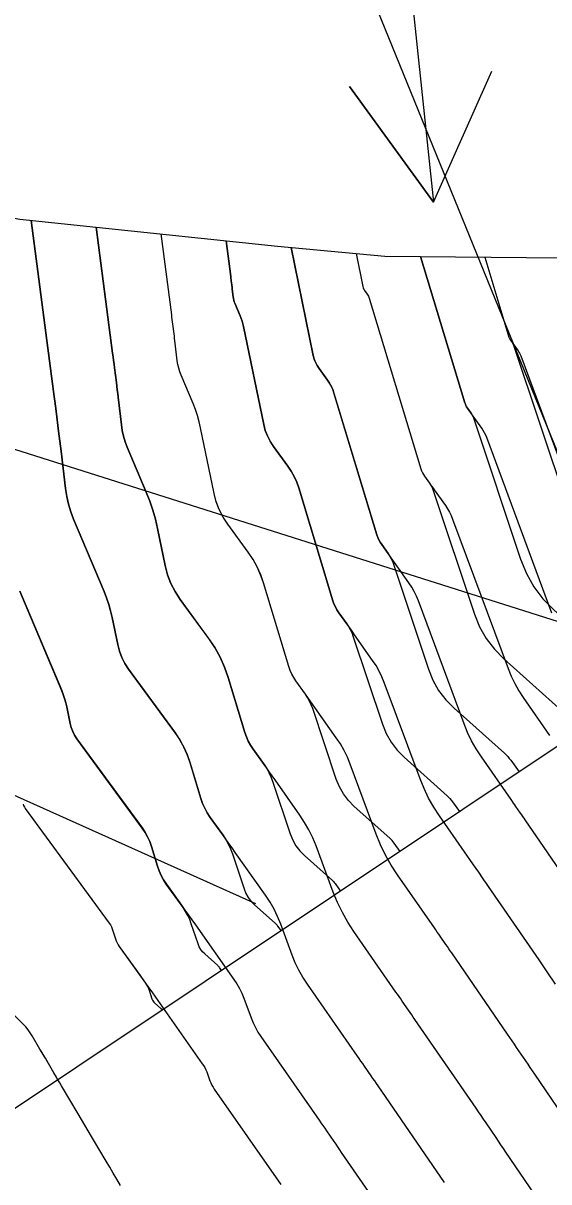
# Model space of a CAD drawing. Extents: x 954385 to 988206, y 1868364 to 1924553.
# Drawn here: x 956047.38 to 956069.42, y 1922757.27 to 1922805.85 of the extents above; entities that cross this region are included whole.
import ezdxf

# ---------------------------------------------------------------- set-up
doc = ezdxf.new("R2010")
doc.units = 0
for name, color, linetype in [('1', 7, 'Continuous'), ('Ex_Major Contours', 7, 'Continuous'), ('Ex_Minor Contours', 7, 'Continuous'), ('Perimeter', 7, 'Continuous'), ('Slopes', 7, 'Continuous')]:
    doc.layers.add(name, color=color, linetype=linetype)

msp = doc.modelspace()

# ---------------------------------------------------------------- linework, layer by layer
at = {"layer": '1'}
for points in [[(956035.129, 1922806.412), (956035.25, 1922802.455), (956035.366, 1922800.561), (956035.383, 1922800.279), (956035.521, 1922797.995), (956044.515, 1922797.015), (956044.931, 1922797.166), (956046.607, 1922797.751), (956047.242, 1922797.635), (956058.05, 1922796.504), (956062.541, 1922796.079), (956069.968, 1922796.017), (956081.626, 1922796.293), (956087.677, 1922799.327), (956104.131, 1922801.559), (956108.905, 1922801.644), (955952.628, 1922697.337)], [(956047.718, 1922797.585), (956048.656, 1922790.415), (956048.683, 1922790.207), (956048.71, 1922789.998), (956048.736, 1922789.789), (956048.763, 1922789.58), (956048.868, 1922788.745), (956048.894, 1922788.536), (956048.92, 1922788.327), (956048.945, 1922788.118), (956048.97, 1922787.909), (956049.154, 1922786.338), (956049.205, 1922786.009), (956049.278, 1922785.687), (956049.373, 1922785.37), (956049.491, 1922785.059), (956050.771, 1922782.023), (956050.876, 1922781.756), (956050.968, 1922781.484), (956051.046, 1922781.208), (956051.111, 1922780.927), (956051.344, 1922779.798), (956051.416, 1922779.522), (956051.516, 1922779.258), (956051.644, 1922779.007), (956051.8, 1922778.768), (956053.768, 1922776.078), (956053.956, 1922775.796), (956054.119, 1922775.502), (956054.257, 1922775.194), (956054.368, 1922774.874), (956054.831, 1922773.346), (956054.904, 1922773.135), (956054.994, 1922772.931), (956055.101, 1922772.736), (956055.224, 1922772.549), (956055.749, 1922771.818), (956055.873, 1922771.631), (956055.981, 1922771.437), (956056.075, 1922771.235), (956056.154, 1922771.025), (956056.646, 1922769.551), (956056.722, 1922769.363), (956056.82, 1922769.19), (956056.941, 1922769.031), (956057.083, 1922768.886), (956057.944, 1922768.117), (956057.973, 1922768.089), (956058.001, 1922768.059), (956058.027, 1922768.028), (956058.052, 1922767.996), (956058.194, 1922767.797)], [(956050.441, 1922797.3), (956051.132, 1922792.02), (956051.152, 1922791.866), (956051.172, 1922791.713), (956051.191, 1922791.559), (956051.211, 1922791.405), (956051.288, 1922790.79), (956051.307, 1922790.636), (956051.326, 1922790.482), (956051.345, 1922790.328), (956051.363, 1922790.174), (956051.499, 1922789.017), (956051.536, 1922788.775), (956051.59, 1922788.538), (956051.66, 1922788.305), (956051.747, 1922788.076), (956052.545, 1922786.182), (956052.69, 1922785.813), (956052.817, 1922785.437), (956052.925, 1922785.056), (956053.015, 1922784.669), (956053.336, 1922783.109), (956053.436, 1922782.728), (956053.574, 1922782.364), (956053.751, 1922782.017), (956053.967, 1922781.687), (956055.158, 1922780.058), (956055.416, 1922779.673), (956055.639, 1922779.27), (956055.827, 1922778.849), (956055.98, 1922778.412), (956056.676, 1922776.11), (956056.741, 1922775.924), (956056.82, 1922775.746), (956056.913, 1922775.575), (956057.021, 1922775.411), (956057.482, 1922774.768), (956057.591, 1922774.604), (956057.687, 1922774.434), (956057.769, 1922774.256), (956057.838, 1922774.072), (956058.578, 1922771.855), (956058.682, 1922771.599), (956058.816, 1922771.362), (956058.98, 1922771.145), (956059.175, 1922770.948), (956060.348, 1922769.899), (956060.388, 1922769.86), (956060.426, 1922769.82), (956060.462, 1922769.778), (956060.496, 1922769.734), (956060.689, 1922769.462)], [(956063.185, 1922771.128), (956062.939, 1922771.472), (956062.897, 1922771.528), (956062.852, 1922771.581), (956062.804, 1922771.632), (956062.752, 1922771.68), (956061.266, 1922773.009), (956061.02, 1922773.259), (956060.812, 1922773.534), (956060.642, 1922773.834), (956060.51, 1922774.159), (956059.522, 1922777.119), (956059.463, 1922777.278), (956059.392, 1922777.43), (956059.31, 1922777.577), (956059.216, 1922777.718), (956058.819, 1922778.272), (956058.726, 1922778.413), (956058.645, 1922778.561), (956058.577, 1922778.714), (956058.522, 1922778.874), (956057.458, 1922782.388), (956057.339, 1922782.728), (956057.193, 1922783.055), (956057.02, 1922783.369), (956056.819, 1922783.668), (956055.962, 1922784.84), (956055.766, 1922785.141), (956055.604, 1922785.457), (956055.478, 1922785.789), (956055.387, 1922786.137), (956054.822, 1922788.88), (956054.762, 1922789.14), (956054.689, 1922789.397), (956054.603, 1922789.65), (956054.505, 1922789.9), (956054.003, 1922791.092), (956053.947, 1922791.239), (956053.902, 1922791.389), (956053.867, 1922791.541), (956053.844, 1922791.697), (956053.756, 1922792.439), (956053.745, 1922792.538), (956053.733, 1922792.637), (956053.72, 1922792.736), (956053.708, 1922792.835), (956053.658, 1922793.23), (956053.646, 1922793.329), (956053.633, 1922793.427), (956053.621, 1922793.526), (956053.608, 1922793.625), (956053.164, 1922797.015)], [(956055.888, 1922796.73), (956056.084, 1922795.229), (956056.09, 1922795.186), (956056.095, 1922795.142), (956056.101, 1922795.098), (956056.106, 1922795.055), (956056.128, 1922794.88), (956056.134, 1922794.836), (956056.139, 1922794.792), (956056.144, 1922794.749), (956056.15, 1922794.705), (956056.188, 1922794.376), (956056.199, 1922794.307), (956056.214, 1922794.24), (956056.234, 1922794.173), (956056.259, 1922794.108), (956056.481, 1922793.58), (956056.525, 1922793.47), (956056.562, 1922793.358), (956056.595, 1922793.244), (956056.621, 1922793.129), (956057.467, 1922789.027), (956057.531, 1922788.78), (956057.621, 1922788.545), (956057.735, 1922788.32), (956057.874, 1922788.107), (956058.482, 1922787.276), (956058.625, 1922787.063), (956058.748, 1922786.841), (956058.851, 1922786.609), (956058.936, 1922786.367), (956060.367, 1922781.638), (956060.414, 1922781.504), (956060.471, 1922781.375), (956060.538, 1922781.251), (956060.616, 1922781.133), (956060.949, 1922780.669), (956061.028, 1922780.55), (956061.097, 1922780.427), (956061.156, 1922780.299), (956061.206, 1922780.166), (956062.442, 1922776.462), (956062.602, 1922776.069), (956062.807, 1922775.706), (956063.059, 1922775.373), (956063.357, 1922775.071), (956065.157, 1922773.462), (956065.219, 1922773.404), (956065.277, 1922773.342), (956065.332, 1922773.278), (956065.383, 1922773.21), (956065.68, 1922772.793)], [(956058.612, 1922796.451), (956059.546, 1922791.917), (956059.584, 1922791.771), (956059.637, 1922791.632), (956059.704, 1922791.499), (956059.787, 1922791.374), (956060.146, 1922790.883), (956060.23, 1922790.757), (956060.302, 1922790.626), (956060.363, 1922790.489), (956060.413, 1922790.347), (956062.213, 1922784.402), (956062.25, 1922784.294), (956062.296, 1922784.19), (956062.351, 1922784.09), (956062.414, 1922783.994), (956062.683, 1922783.619), (956062.746, 1922783.523), (956062.802, 1922783.424), (956062.85, 1922783.32), (956062.891, 1922783.213), (956064.374, 1922778.766), (956064.562, 1922778.304), (956064.803, 1922777.878), (956065.099, 1922777.487), (956065.448, 1922777.133), (956067.561, 1922775.244), (956067.634, 1922775.176), (956067.702, 1922775.103), (956067.766, 1922775.027), (956067.827, 1922774.948), (956068.175, 1922774.459)], [(956061.34, 1922796.193), (956061.625, 1922794.806), (956061.637, 1922794.762), (956061.653, 1922794.719), (956061.674, 1922794.679), (956061.699, 1922794.64), (956061.809, 1922794.49), (956061.834, 1922794.452), (956061.857, 1922794.412), (956061.875, 1922794.37), (956061.891, 1922794.326), (956064.058, 1922787.166), (956064.087, 1922787.084), (956064.122, 1922787.004), (956064.163, 1922786.928), (956064.211, 1922786.855), (956064.416, 1922786.569), (956064.465, 1922786.497), (956064.507, 1922786.421), (956064.544, 1922786.342), (956064.575, 1922786.26), (956066.307, 1922781.07), (956066.521, 1922780.539), (956066.799, 1922780.05), (956067.138, 1922779.602), (956067.54, 1922779.194), (956069.965, 1922777.026)], [(956064.046, 1922796.067), (956065.903, 1922789.93), (956065.923, 1922789.873), (956065.947, 1922789.819), (956065.976, 1922789.766), (956066.009, 1922789.716), (956066.15, 1922789.52), (956066.183, 1922789.47), (956066.212, 1922789.417), (956066.238, 1922789.363), (956066.259, 1922789.307), (956068.239, 1922783.373), (956068.481, 1922782.774), (956068.794, 1922782.222), (956069.178, 1922781.716), (956069.631, 1922781.256), (956072.37, 1922778.808), (956072.464, 1922778.719), (956072.552, 1922778.625), (956072.636, 1922778.527), (956072.714, 1922778.423), (956073.166, 1922777.79)], [(956066.735, 1922796.044), (956067.749, 1922792.694), (956067.76, 1922792.663), (956067.773, 1922792.633), (956067.788, 1922792.605), (956067.807, 1922792.577), (956067.884, 1922792.47), (956067.902, 1922792.443), (956067.918, 1922792.414), (956067.931, 1922792.385), (956067.943, 1922792.354), (956070.171, 1922785.677), (956070.441, 1922785.01), (956070.79, 1922784.394), (956071.217, 1922783.83), (956071.722, 1922783.318), (956074.774, 1922780.59), (956074.879, 1922780.491), (956074.978, 1922780.386), (956075.07, 1922780.276), (956075.157, 1922780.161), (956075.661, 1922779.455)], [(956055.699, 1922766.131), (956055.608, 1922766.258), (956055.593, 1922766.279), (956055.576, 1922766.298), (956055.558, 1922766.317), (956055.54, 1922766.335), (956054.992, 1922766.824), (956054.901, 1922766.916), (956054.825, 1922767.018), (956054.762, 1922767.128), (956054.714, 1922767.248), (956054.432, 1922768.093), (956054.364, 1922768.272), (956054.284, 1922768.444), (956054.192, 1922768.61), (956054.086, 1922768.769), (956053.383, 1922769.748), (956053.265, 1922769.927), (956053.163, 1922770.114), (956053.077, 1922770.309), (956053.007, 1922770.511), (956052.757, 1922771.337), (956052.686, 1922771.539), (956052.599, 1922771.734), (956052.496, 1922771.92), (956052.377, 1922772.098), (956049.634, 1922775.848), (956049.537, 1922775.996), (956049.458, 1922776.152), (956049.396, 1922776.315), (956049.351, 1922776.486), (956049.207, 1922777.186), (956049.167, 1922777.359), (956049.118, 1922777.53), (956049.061, 1922777.699), (956048.996, 1922777.865), (956047.236, 1922782.043)], [(956047.376, 1922773.109), (956047.4, 1922773.046), (956047.43, 1922772.986), (956047.467, 1922772.929), (956050.987, 1922768.118), (956051.037, 1922768.043), (956051.08, 1922767.965), (956051.116, 1922767.884), (956051.145, 1922767.8), (956051.25, 1922767.455), (956051.279, 1922767.37), (956051.315, 1922767.289), (956051.358, 1922767.21), (956051.407, 1922767.136), (956052.512, 1922765.596), (956052.558, 1922765.528), (956052.598, 1922765.457), (956052.632, 1922765.383), (956052.661, 1922765.306), (956052.781, 1922764.944), (956052.802, 1922764.893), (956052.829, 1922764.846), (956052.862, 1922764.802), (956052.901, 1922764.763), (956053.135, 1922764.553), (956053.143, 1922764.545), (956053.151, 1922764.537), (956053.158, 1922764.529), (956053.165, 1922764.52), (956053.203, 1922764.466)], [(956048.84, 1922761.553), (956048.387, 1922762.325), (956048.312, 1922762.453), (956048.236, 1922762.582), (956048.161, 1922762.71), (956048.085, 1922762.839), (956047.761, 1922763.391), (956047.678, 1922763.523), (956047.587, 1922763.648), (956047.488, 1922763.768), (956047.382, 1922763.881), (956044.988, 1922766.265)]]:
    msp.add_lwpolyline(points, dxfattribs=at)
at = {"layer": 'Ex_Major Contours'}
for points in [[(956065.051, 1922757.244), (956062.264, 1922761.294), (956062.192, 1922761.398), (956062.121, 1922761.502), (956062.049, 1922761.606), (956061.977, 1922761.71), (956061.689, 1922762.125), (956061.618, 1922762.228), (956061.546, 1922762.332), (956061.474, 1922762.436), (956061.402, 1922762.539), (956059.297, 1922765.561), (956059.11, 1922765.849), (956058.941, 1922766.148), (956058.792, 1922766.457), (956058.662, 1922766.776), (956058.18, 1922768.071), (956058.05, 1922768.39), (956057.9, 1922768.698), (956057.731, 1922768.996), (956057.542, 1922769.284), (956056.271, 1922771.086), (956056.142, 1922771.27), (956056.011, 1922771.453), (956055.881, 1922771.636), (956055.75, 1922771.819), (956055.224, 1922772.55), (956055.101, 1922772.737), (956054.995, 1922772.932), (956054.905, 1922773.135), (956054.831, 1922773.346), (956054.369, 1922774.875), (956054.257, 1922775.195), (956054.12, 1922775.502), (956053.957, 1922775.797), (956053.768, 1922776.079), (956051.801, 1922778.769), (956051.645, 1922779.008), (956051.517, 1922779.259), (956051.416, 1922779.523), (956051.344, 1922779.799), (956051.111, 1922780.929), (956051.046, 1922781.209), (956050.968, 1922781.485), (956050.876, 1922781.757), (956050.771, 1922782.025), (956049.492, 1922785.06), (956049.373, 1922785.37), (956049.278, 1922785.687), (956049.205, 1922786.01), (956049.154, 1922786.338), (956048.97, 1922787.91), (956048.945, 1922788.119), (956048.92, 1922788.327), (956048.894, 1922788.536), (956048.868, 1922788.745), (956048.763, 1922789.58), (956048.737, 1922789.789), (956048.71, 1922789.998), (956048.683, 1922790.207), (956048.656, 1922790.415), (956047.719, 1922797.585)], [(956061.34, 1922796.193), (956061.626, 1922794.807), (956061.638, 1922794.763), (956061.654, 1922794.721), (956061.674, 1922794.68), (956061.7, 1922794.642), (956061.809, 1922794.492), (956061.835, 1922794.453), (956061.857, 1922794.413), (956061.876, 1922794.371), (956061.891, 1922794.328), (956064.059, 1922787.166), (956064.087, 1922787.084), (956064.123, 1922787.005), (956064.164, 1922786.929), (956064.212, 1922786.856), (956064.417, 1922786.57), (956064.468, 1922786.499), (956064.519, 1922786.427), (956064.57, 1922786.356), (956064.621, 1922786.284), (956065.084, 1922785.627), (956065.174, 1922785.491), (956065.254, 1922785.35), (956065.324, 1922785.205), (956065.386, 1922785.054), (956067.711, 1922778.795), (956067.842, 1922778.474), (956067.992, 1922778.163), (956068.162, 1922777.863), (956068.351, 1922777.572), (956069.457, 1922775.984)]]:
    msp.add_lwpolyline(points, dxfattribs=at)
at = {"layer": 'Ex_Minor Contours'}
for points in [[(956069.422, 1922755.878), (956067.625, 1922758.52), (956067.521, 1922758.673), (956067.417, 1922758.826), (956067.312, 1922758.979), (956067.208, 1922759.132), (956066.79, 1922759.744), (956066.685, 1922759.897), (956066.581, 1922760.05), (956066.476, 1922760.202), (956066.371, 1922760.355), (956063.806, 1922764.082), (956063.74, 1922764.178), (956063.674, 1922764.274), (956063.608, 1922764.369), (956063.542, 1922764.465), (956063.278, 1922764.847), (956063.212, 1922764.942), (956063.145, 1922765.037), (956063.079, 1922765.133), (956063.013, 1922765.228), (956061.249, 1922767.761), (956060.994, 1922768.153), (956060.765, 1922768.558), (956060.562, 1922768.977), (956060.386, 1922769.41), (956059.662, 1922771.359), (956059.524, 1922771.698), (956059.364, 1922772.025), (956059.184, 1922772.342), (956058.983, 1922772.648), (956057.941, 1922774.126), (956057.827, 1922774.287), (956057.713, 1922774.448), (956057.598, 1922774.609), (956057.483, 1922774.769), (956057.022, 1922775.411), (956056.914, 1922775.575), (956056.82, 1922775.746), (956056.741, 1922775.925), (956056.677, 1922776.11), (956055.98, 1922778.412), (956055.827, 1922778.85), (956055.639, 1922779.271), (956055.417, 1922779.674), (956055.159, 1922780.059), (956053.967, 1922781.688), (956053.752, 1922782.018), (956053.575, 1922782.365), (956053.436, 1922782.729), (956053.337, 1922783.111), (956053.015, 1922784.67), (956052.926, 1922785.057), (956052.817, 1922785.438), (956052.691, 1922785.814), (956052.545, 1922786.183), (956051.748, 1922788.076), (956051.66, 1922788.305), (956051.59, 1922788.538), (956051.536, 1922788.776), (956051.499, 1922789.018), (956051.363, 1922790.175), (956051.345, 1922790.329), (956051.326, 1922790.483), (956051.307, 1922790.636), (956051.288, 1922790.79), (956051.211, 1922791.405), (956051.191, 1922791.559), (956051.172, 1922791.713), (956051.152, 1922791.867), (956051.132, 1922792.02), (956050.442, 1922797.3)], [(956070.478, 1922759.376), (956068.837, 1922761.789), (956068.742, 1922761.929), (956068.647, 1922762.069), (956068.551, 1922762.209), (956068.456, 1922762.349), (956068.074, 1922762.908), (956067.979, 1922763.047), (956067.883, 1922763.187), (956067.787, 1922763.326), (956067.691, 1922763.466), (956065.349, 1922766.87), (956065.288, 1922766.958), (956065.228, 1922767.045), (956065.168, 1922767.132), (956065.108, 1922767.22), (956064.866, 1922767.568), (956064.805, 1922767.656), (956064.745, 1922767.743), (956064.684, 1922767.83), (956064.624, 1922767.917), (956063.078, 1922770.136), (956062.814, 1922770.542), (956062.577, 1922770.962), (956062.367, 1922771.397), (956062.184, 1922771.845), (956061.093, 1922774.783), (956060.974, 1922775.074), (956060.837, 1922775.357), (956060.682, 1922775.629), (956060.508, 1922775.893), (956059.611, 1922777.165), (956059.513, 1922777.304), (956059.415, 1922777.443), (956059.316, 1922777.581), (956059.217, 1922777.72), (956058.82, 1922778.272), (956058.726, 1922778.414), (956058.646, 1922778.561), (956058.578, 1922778.715), (956058.522, 1922778.874), (956057.458, 1922782.389), (956057.34, 1922782.729), (956057.194, 1922783.056), (956057.02, 1922783.37), (956056.82, 1922783.669), (956055.963, 1922784.841), (956055.766, 1922785.142), (956055.605, 1922785.458), (956055.479, 1922785.791), (956055.388, 1922786.138), (956054.822, 1922788.881), (956054.762, 1922789.142), (956054.689, 1922789.398), (956054.604, 1922789.651), (956054.506, 1922789.901), (956054.003, 1922791.093), (956053.947, 1922791.239), (956053.902, 1922791.389), (956053.868, 1922791.542), (956053.844, 1922791.697), (956053.756, 1922792.44), (956053.745, 1922792.539), (956053.733, 1922792.638), (956053.721, 1922792.736), (956053.708, 1922792.835), (956053.659, 1922793.23), (956053.646, 1922793.329), (956053.634, 1922793.428), (956053.621, 1922793.526), (956053.608, 1922793.625), (956053.165, 1922797.015)], [(956069.704, 1922765.565), (956069.358, 1922766.071), (956069.272, 1922766.198), (956069.185, 1922766.324), (956069.099, 1922766.45), (956069.012, 1922766.577), (956066.891, 1922769.659), (956066.837, 1922769.738), (956066.782, 1922769.817), (956066.727, 1922769.896), (956066.673, 1922769.975), (956066.454, 1922770.29), (956066.399, 1922770.369), (956066.345, 1922770.448), (956066.29, 1922770.527), (956066.235, 1922770.606), (956064.836, 1922772.615), (956064.597, 1922772.982), (956064.382, 1922773.363), (956064.192, 1922773.756), (956064.027, 1922774.162), (956062.524, 1922778.207), (956062.424, 1922778.451), (956062.309, 1922778.688), (956062.179, 1922778.917), (956062.034, 1922779.137), (956061.281, 1922780.205), (956061.199, 1922780.321), (956061.116, 1922780.438), (956061.033, 1922780.554), (956060.95, 1922780.67), (956060.617, 1922781.133), (956060.539, 1922781.252), (956060.471, 1922781.376), (956060.414, 1922781.504), (956060.368, 1922781.638), (956058.936, 1922786.368), (956058.852, 1922786.61), (956058.748, 1922786.842), (956058.625, 1922787.064), (956058.483, 1922787.277), (956057.875, 1922788.108), (956057.736, 1922788.321), (956057.621, 1922788.546), (956057.532, 1922788.781), (956057.467, 1922789.028), (956056.621, 1922793.13), (956056.595, 1922793.246), (956056.562, 1922793.359), (956056.525, 1922793.471), (956056.481, 1922793.581), (956056.259, 1922794.109), (956056.234, 1922794.174), (956056.214, 1922794.24), (956056.199, 1922794.308), (956056.188, 1922794.377), (956056.15, 1922794.705), (956056.145, 1922794.749), (956056.139, 1922794.793), (956056.134, 1922794.837), (956056.128, 1922794.88), (956056.106, 1922795.055), (956056.101, 1922795.099), (956056.095, 1922795.142), (956056.09, 1922795.186), (956056.084, 1922795.23), (956055.888, 1922796.73)], [(956070.332, 1922769.687), (956068.434, 1922772.447), (956068.385, 1922772.517), (956068.336, 1922772.588), (956068.287, 1922772.659), (956068.238, 1922772.73), (956068.042, 1922773.012), (956067.993, 1922773.083), (956067.944, 1922773.154), (956067.895, 1922773.224), (956067.846, 1922773.295), (956066.594, 1922775.093), (956066.379, 1922775.422), (956066.187, 1922775.763), (956066.017, 1922776.115), (956065.869, 1922776.479), (956063.955, 1922781.63), (956063.874, 1922781.828), (956063.781, 1922782.019), (956063.676, 1922782.204), (956063.559, 1922782.382), (956062.951, 1922783.244), (956062.885, 1922783.339), (956062.818, 1922783.433), (956062.751, 1922783.526), (956062.684, 1922783.62), (956062.415, 1922783.995), (956062.352, 1922784.09), (956062.297, 1922784.19), (956062.251, 1922784.294), (956062.213, 1922784.402), (956060.413, 1922790.348), (956060.364, 1922790.491), (956060.303, 1922790.628), (956060.23, 1922790.759), (956060.146, 1922790.884), (956059.787, 1922791.375), (956059.705, 1922791.501), (956059.637, 1922791.633), (956059.585, 1922791.772), (956059.547, 1922791.918), (956058.612, 1922796.451)], [(956069.553, 1922781.112), (956066.817, 1922788.478), (956066.775, 1922788.581), (956066.726, 1922788.682), (956066.671, 1922788.778), (956066.609, 1922788.872), (956066.291, 1922789.324), (956066.256, 1922789.373), (956066.221, 1922789.422), (956066.186, 1922789.471), (956066.151, 1922789.521), (956066.01, 1922789.717), (956065.977, 1922789.767), (956065.948, 1922789.819), (956065.924, 1922789.874), (956065.904, 1922789.931), (956064.047, 1922796.066)], [(956066.736, 1922796.044), (956067.75, 1922792.695), (956067.761, 1922792.664), (956067.774, 1922792.634), (956067.789, 1922792.605), (956067.807, 1922792.578), (956067.884, 1922792.471), (956067.904, 1922792.444), (956067.923, 1922792.417), (956067.942, 1922792.39), (956067.961, 1922792.363), (956068.135, 1922792.117), (956068.168, 1922792.066), (956068.198, 1922792.013), (956068.225, 1922791.958), (956068.248, 1922791.902), (956071.396, 1922783.429)], [(956047.236, 1922782.043), (956048.997, 1922777.866), (956049.062, 1922777.7), (956049.119, 1922777.532), (956049.167, 1922777.361), (956049.208, 1922777.187), (956049.352, 1922776.488), (956049.397, 1922776.317), (956049.459, 1922776.153), (956049.538, 1922775.998), (956049.635, 1922775.85), (956052.378, 1922772.098), (956052.497, 1922771.92), (956052.6, 1922771.734), (956052.687, 1922771.54), (956052.757, 1922771.337), (956053.007, 1922770.512), (956053.078, 1922770.309), (956053.164, 1922770.115), (956053.266, 1922769.928), (956053.384, 1922769.749), (956054.016, 1922768.869), (956054.163, 1922768.664), (956054.31, 1922768.458), (956054.456, 1922768.252), (956054.602, 1922768.046), (956056.217, 1922765.754), (956056.339, 1922765.569), (956056.448, 1922765.378), (956056.544, 1922765.179), (956056.628, 1922764.975), (956056.937, 1922764.141), (956057.021, 1922763.936), (956057.117, 1922763.738), (956057.225, 1922763.546), (956057.346, 1922763.36), (956059.79, 1922759.85), (956059.868, 1922759.738), (956059.946, 1922759.627), (956060.024, 1922759.515), (956060.101, 1922759.403), (956060.412, 1922758.955), (956060.489, 1922758.843), (956060.567, 1922758.731), (956060.644, 1922758.618), (956060.721, 1922758.506), (956063.73, 1922754.134)], [(956047.377, 1922773.11), (956047.4, 1922773.047), (956047.431, 1922772.987), (956047.468, 1922772.93), (956050.987, 1922768.118), (956051.037, 1922768.044), (956051.08, 1922767.966), (956051.116, 1922767.884), (956051.146, 1922767.8), (956051.25, 1922767.455), (956051.28, 1922767.37), (956051.316, 1922767.289), (956051.359, 1922767.211), (956051.408, 1922767.136), (956052.283, 1922765.919), (956052.446, 1922765.691), (956052.608, 1922765.463), (956052.77, 1922765.235), (956052.932, 1922765.007), (956054.893, 1922762.224), (956054.947, 1922762.142), (956054.995, 1922762.057), (956055.038, 1922761.969), (956055.076, 1922761.878), (956055.213, 1922761.507), (956055.25, 1922761.416), (956055.293, 1922761.328), (956055.341, 1922761.242), (956055.395, 1922761.16), (956058.179, 1922757.161)], [(956051.456, 1922757.122), (956051.308, 1922757.375), (956051.16, 1922757.628), (956051.011, 1922757.881), (956050.861, 1922758.134), (956050.246, 1922759.174), (956050.105, 1922759.412), (956049.964, 1922759.65), (956049.824, 1922759.888), (956049.683, 1922760.126), (956048.99, 1922761.296), (956048.914, 1922761.424), (956048.838, 1922761.553), (956048.763, 1922761.681), (956048.687, 1922761.81), (956048.31, 1922762.453), (956048.084, 1922762.839), (956047.761, 1922763.391), (956047.678, 1922763.523), (956047.587, 1922763.648), (956047.489, 1922763.768), (956047.382, 1922763.881), (956044.989, 1922766.265)]]:
    msp.add_lwpolyline(points, dxfattribs=at)
at = {"layer": 'Perimeter'}
msp.add_lwpolyline([(956035.129, 1922806.412), (956035.25, 1922802.455), (956035.366, 1922800.561), (956035.383, 1922800.279), (956035.521, 1922797.995), (956044.515, 1922797.015), (956044.931, 1922797.166), (956046.607, 1922797.751), (956047.242, 1922797.635), (956058.05, 1922796.504), (956062.541, 1922796.079), (956069.968, 1922796.017), (956081.626, 1922796.293), (956087.677, 1922799.327), (956104.131, 1922801.559), (956108.905, 1922801.644), (956116.672, 1922800.99)], dxfattribs=at)
at = {"layer": 'Slopes'}
for points in [[(956057.131, 1922868.928), (956064.589, 1922798.354), (956061.059, 1922803.206), (956064.589, 1922798.354), (956067.026, 1922803.836)], [(956057.131, 1922818.928), (956105.863, 1922699.31), (956101.124, 1922702.991), (956105.863, 1922699.31), (956106.681, 1922705.254)], [(956057.131, 1922768.928), (955960.602, 1922812.276), (955966.571, 1922812.884), (955960.602, 1922812.276), (955964.113, 1922807.411)], [(956107.131, 1922768.928), (956038.769, 1922790.587), (956044.628, 1922791.878), (956038.769, 1922790.587), (956042.816, 1922786.158)]]:
    msp.add_lwpolyline(points, dxfattribs=at)

doc.saveas('drawing.dxf')
